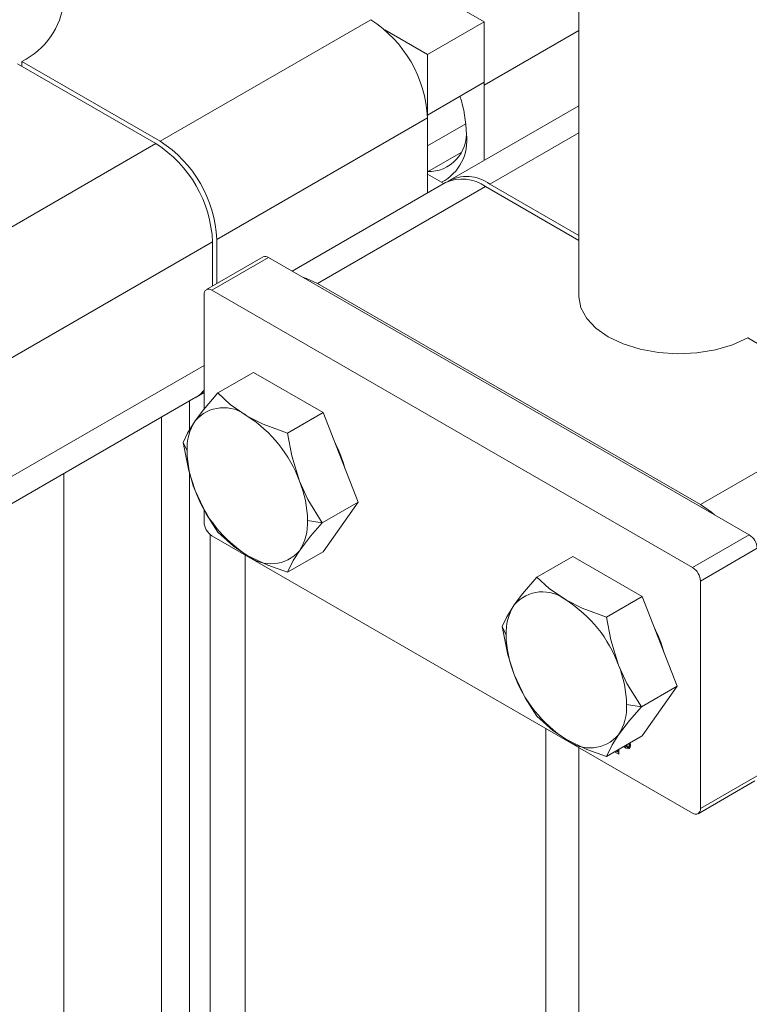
# Model space of a CAD drawing. Header units: millimetres. Extents: x 525 to 29324, y 175 to 20618.
# Tile 358 of 588: x 21124 to 21196, y 12972 to 13070. Entities that reach past the tile are written whole.
import ezdxf

# ---------------------------------------------------------------- set-up
doc = ezdxf.new("R2010")
doc.units = ezdxf.units.MM
doc.linetypes.add('SLD-Continua', pattern=[0])

msp = doc.modelspace()

# ---------------------------------------------------------------- linework, layer by layer
at = {"color": 7, "linetype": 'SLD-Continua', "lineweight": 18, "ltscale": 35}
for p, q in [((21179.284, 13372.728), (21179.284, 13042.176)), ((21169.839, 13069.518), (21127.917, 13093.713)), ((21158.525, 13069.722), (21137.524, 13057.602)), ((21164.182, 13066.254), (21169.839, 13069.518)), ((21169.839, 13063.475), (21169.839, 13069.518)), ((21159.928, 13068.709), (21164.182, 13066.254)), ((21169.839, 13063.189), (21179.284, 13068.641)), ((21164.182, 13066.254), (21164.182, 13060.21)), ((21137.1, 13057.357), (21123.309, 13065.316)), ((21123.733, 13065.561), (21123.733, 13065.071)), ((21123.733, 13065.561), (21137.524, 13057.602)), ((21164.182, 13060.21), (21169.839, 13063.475)), ((21169.833, 13063.472), (21169.839, 13063.189)), ((21169.839, 13055.694), (21169.839, 13063.189)), ((21179.284, 13061.145), (21166.405, 13053.712)), ((21164.182, 13059.925), (21143.181, 13047.804)), ((21164.182, 13060.21), (21164.176, 13060.213)), ((21164.182, 13059.925), (21164.182, 13052.429)), ((21164.182, 13057.138), (21168.015, 13059.35)), ((21179.284, 13058.442), (21170.404, 13053.317)), ((21116.099, 13045.236), (21137.1, 13057.357)), ((21164.182, 13054.547), (21167.549, 13056.49)), ((21165.826, 13053.378), (21164.182, 13054.327)), ((21165.981, 13053.468), (21150.703, 13044.65)), ((21153.222, 13043.4), (21169.98, 13053.072)), ((21179.284, 13047.702), (21169.98, 13053.072)), ((21170.404, 13053.317), (21179.284, 13048.192)), ((21143.181, 13047.804), (21143.181, 13043.404)), ((21121.755, 13035.438), (21142.756, 13047.559)), ((21142.756, 13043.159), (21142.756, 13047.559)), ((21147.793, 13046.066), (21142.136, 13042.801)), ((21142.686, 13042.747), (21148.343, 13046.012)), ((21196.284, 13018.342), (21148.343, 13046.012)), ((21142.686, 13042.747), (21190.628, 13015.077)), ((21153.222, 13043.4), (21191.405, 13021.362)), ((21141.908, 13030.876), (21141.908, 13042.297)), ((21208.164, 13031.034), (21196.14, 13037.974)), ((21121.755, 13023.597), (21141.908, 13035.228)), ((21146.852, 13034.544), (21143.288, 13032.487)), ((21153.793, 13030.539), (21146.852, 13034.544)), ((21121.048, 13020.482), (21141.099, 13032.054)), ((21141.523, 13032.299), (21141.908, 13032.521)), ((21140.45, 13028.799), (21140.45, 13031.679)), ((21140.45, 13028.799), (21140.45, 13031.679)), ((21140.45, 13028.799), (21140.45, 13031.679)), ((21140.45, 13028.799), (21140.45, 13031.679)), ((21140.45, 13028.799), (21140.45, 13031.679)), ((21191.405, 13021.362), (21208.164, 13031.034)), ((21137.665, 12742.612), (21137.665, 13030.072)), ((21137.665, 12742.612), (21137.665, 13030.072)), ((21137.665, 12742.612), (21137.665, 13030.072)), ((21137.665, 12742.612), (21137.665, 13030.072)), ((21137.665, 12742.612), (21137.665, 13030.072)), ((21153.793, 13030.539), (21150.228, 13028.481)), ((21157.263, 13021.594), (21153.793, 13030.539)), ((21139.818, 13027.548), (21140.211, 13026.702)), ((21127.917, 12091.589), (21127.917, 13024.446)), ((21140.45, 12744.219), (21140.45, 13024.515)), ((21140.45, 12744.219), (21140.45, 13024.515)), ((21140.45, 12744.219), (21140.45, 13024.515)), ((21140.45, 12744.219), (21140.45, 13024.515)), ((21140.45, 12744.219), (21140.45, 13024.515)), ((21157.263, 13021.594), (21153.698, 13019.537)), ((21153.793, 13016.656), (21157.263, 13021.594)), ((21141.908, 13019.595), (21141.908, 13020.889)), ((21152.232, 13019.764), (21153.698, 13019.537)), ((21142.5, 12747.076), (21142.5, 13018.381)), ((21142.5, 12747.076), (21142.5, 13018.381)), ((21142.5, 12747.076), (21142.5, 13018.381)), ((21142.5, 12747.076), (21142.5, 13018.381)), ((21142.5, 12747.076), (21142.5, 13018.381)), ((21142.686, 13018.248), (21190.628, 12990.578)), ((21190.628, 13015.077), (21196.284, 13018.342)), ((21146, 13016.335), (21146, 12119.34)), ((21153.793, 13016.656), (21150.228, 13014.599)), ((21178.672, 13016.179), (21175.108, 13014.122)), ((21185.612, 13012.174), (21178.672, 13016.179)), ((21191.405, 13013.73), (21197.062, 13016.995)), ((21191.405, 12991.028), (21191.405, 13013.73)), ((21185.612, 13012.174), (21182.048, 13010.117)), ((21189.083, 13003.23), (21185.612, 13012.174)), ((21171.638, 13009.184), (21172.031, 13008.337)), ((21189.083, 13003.23), (21185.518, 13001.173)), ((21185.612, 12998.291), (21189.083, 13003.23)), ((21184.052, 13001.399), (21185.518, 13001.173)), ((21176, 12119.34), (21176, 12999.02)), ((21185.612, 12998.291), (21182.048, 12996.234)), ((21184.318, 12997.401), (21184.302, 12997.534)), ((21179.284, 12997.125), (21179.284, 12062.206)), ((21183.274, 12996.456), (21182.853, 12996.698)), ((21182.994, 12996.78), (21183.274, 12996.619)), ((21183.028, 12996.8), (21183.099, 12996.759)), ((21183.24, 12996.841), (21183.099, 12996.759)), ((21183.099, 12996.759), (21183.099, 12996.84)), ((21183.24, 12996.841), (21183.24, 12996.922)), ((21183.274, 12996.941), (21183.274, 12996.456)), ((21184.037, 12997.263), (21184, 12997.36)), ((21184.108, 12997.303), (21184.037, 12997.263)), ((21184.153, 12997.196), (21184.037, 12997.263)), ((21184.067, 12997.399), (21184.153, 12997.196)), ((21184.212, 12997.166), (21184.353, 12997.248)), ((21184.414, 12997.456), (21184.318, 12997.401)), ((21191.177, 12990.524), (21196.834, 12993.789)), ((21191.405, 12991.028), (21197.062, 12994.292))]:
    msp.add_line(p, q, dxfattribs=at)
at = {"color": 7, "linetype": 'SLD-Continua', "lineweight": 18, "ltscale": 35, "flags": 128}
for points in [[(21151.819, 13044.005), (21152.118, 13043.911), (21153.222, 13043.4)], [(21196.14, 13037.974), (21194.62, 13037.294), (21192.902, 13036.795), (21191.051, 13036.495), (21189.134, 13036.405), (21187.223, 13036.528), (21185.388, 13036.86), (21183.697, 13037.389), (21182.213, 13038.094), (21180.99, 13038.951), (21180.074, 13039.927), (21179.499, 13040.986), (21179.285, 13042.089), (21179.284, 13042.176)], [(21143.288, 13032.487), (21141.852, 13030.811), (21141.016, 13029.708)], [(21141.908, 13032.568), (21141.524, 13032.299), (21141.305, 13032.186)], [(21146.221, 13030.174), (21144.51, 13031.353), (21143.288, 13032.487)], [(21150.228, 13028.481), (21147.791, 13029.386), (21146.221, 13030.174)], [(21141.016, 13029.708), (21140.243, 13028.468), (21139.818, 13027.548)], [(21151.426, 13023.699), (21150.653, 13026.214), (21150.228, 13028.481)], [(21139.818, 13027.548), (21140.384, 13024.717), (21141.016, 13022.766)], [(21153.698, 13019.537), (21152.263, 13021.866), (21151.426, 13023.699)], [(21141.016, 13022.766), (21142.12, 13020.443), (21143.288, 13018.604)], [(21191.405, 13021.362), (21192.509, 13020.6), (21192.809, 13020.348)], [(21151.426, 13016.758), (21152.53, 13018.189), (21153.698, 13019.537)], [(21143.288, 13018.604), (21144.855, 13017.198), (21146.221, 13016.291)], [(21146.221, 13016.291), (21148.263, 13015.304), (21150.228, 13014.599)], [(21150.228, 13014.599), (21150.794, 13015.772), (21151.426, 13016.758)], [(21175.108, 13014.122), (21173.672, 13012.447), (21172.836, 13011.343)], [(21178.041, 13011.81), (21176.329, 13012.988), (21175.108, 13014.122)], [(21172.836, 13011.343), (21172.063, 13010.103), (21171.638, 13009.184)], [(21182.048, 13010.117), (21179.611, 13011.021), (21178.041, 13011.81)], [(21183.246, 13005.335), (21182.473, 13007.849), (21182.048, 13010.117)], [(21171.638, 13009.184), (21172.204, 13006.353), (21172.836, 13004.402)], [(21172.836, 13004.402), (21173.94, 13002.078), (21175.108, 13000.239)], [(21185.518, 13001.173), (21184.082, 13003.502), (21183.246, 13005.335)], [(21183.246, 12998.393), (21184.35, 12999.824), (21185.518, 13001.173)], [(21175.108, 13000.239), (21176.675, 12998.833), (21178.041, 12997.927)], [(21178.041, 12997.927), (21180.083, 12996.939), (21182.048, 12996.234)], [(21182.048, 12996.234), (21182.614, 12997.408), (21183.246, 12998.393)], [(21184.384, 12997.582), (21184.388, 12997.567), (21184.424, 12997.34)], [(21184.424, 12997.34), (21184.388, 12997.153), (21184.287, 12997.036), (21184.135, 12997.007), (21183.956, 12997.069), (21183.776, 12997.214), (21183.766, 12997.225)], [(21183.848, 12997.273), (21183.956, 12997.192), (21184.094, 12997.143), (21184.212, 12997.166), (21184.29, 12997.257), (21184.318, 12997.401)], [(21184.35, 12997.09), (21184.276, 12997.088), (21184.112, 12997.142)], [(21184.353, 12997.248), (21184.353, 12997.248), (21184.424, 12997.322)]]:
    msp.add_lwpolyline(points, dxfattribs=at)
at = {"color": 7, "linetype": 'SLD-Continua', "lineweight": 18, "ltscale": 1225}
for centre, radius, start, end in [((21120.436, 13072.318), 7.519, 296.00667, 354.20362), ((21151.901, 13059.366), 12.293, 2.60229, 57.39771), ((21155.279, 13058.051), 12.795, 1.06443, 18.35564), ((21164.31, 13058.346), 3.77, 268.05703, 5.58644), ((21130.9, 13047.246), 12.293, 2.60229, 57.39771), ((21163.457, 13057.65), 4.658, 297.33235, 7.88955), ((21130.476, 13047.001), 12.293, 2.60229, 57.39771), ((21167.637, 13049.801), 4.024, 54.3909, 114.3073), ((21168.1, 13050.223), 3.858, 53.31474, 119.51441), ((21148.02, 13045.562), 0.553, 54.3909, 114.3073), ((21142.382, 13042.374), 0.48, 50.81497, 189.22027), ((21139.693, 13034.468), 2.794, 300.21841, 322.46998), ((21143.857, 13027.28), 3.737, 50.76206, 139.48253), ((21139.188, 13019.19), 13.043, 20.22514, 57.36672), ((21145.425, 13026.916), 5.219, 147.65705, 182.3504), ((21143.805, 13021.751), 12.56, 14.52221, 27.26718), ((21151.276, 13026.916), 11.067, 181.10758, 202.01994), ((21141.167, 13019.55), 11.067, 1.10758, 22.01994), ((21153.255, 13027.275), 13.043, 200.22514, 237.36672), ((21143.597, 13019.671), 1.69, 182.60229, 237.39771), ((21147.017, 13019.55), 5.219, 327.65705, 2.3504), ((21195.374, 13016.918), 1.69, 2.60229, 57.39771), ((21148.585, 13019.186), 3.737, 230.76206, 319.48253), ((21189.717, 13013.653), 1.69, 2.60229, 57.39771), ((21175.677, 13008.915), 3.737, 50.76206, 139.48253), ((21177.245, 13008.551), 5.219, 147.65705, 182.3504), ((21171.008, 13000.826), 13.043, 20.22514, 57.36672), ((21183.096, 13008.551), 11.067, 181.10758, 202.01994), ((21175.624, 13003.387), 12.56, 14.52221, 27.26718), ((21185.075, 13008.911), 13.043, 200.22514, 237.36672), ((21172.986, 13001.185), 11.067, 1.10758, 22.01994), ((21178.837, 13001.185), 5.219, 327.65705, 2.3504), ((21180.405, 13000.821), 3.737, 230.76206, 319.48253), ((21190.931, 12990.951), 0.48, 230.81497, 9.22027)]:
    msp.add_arc(centre, radius, start, end, dxfattribs=at)

doc.saveas('drawing.dxf')
